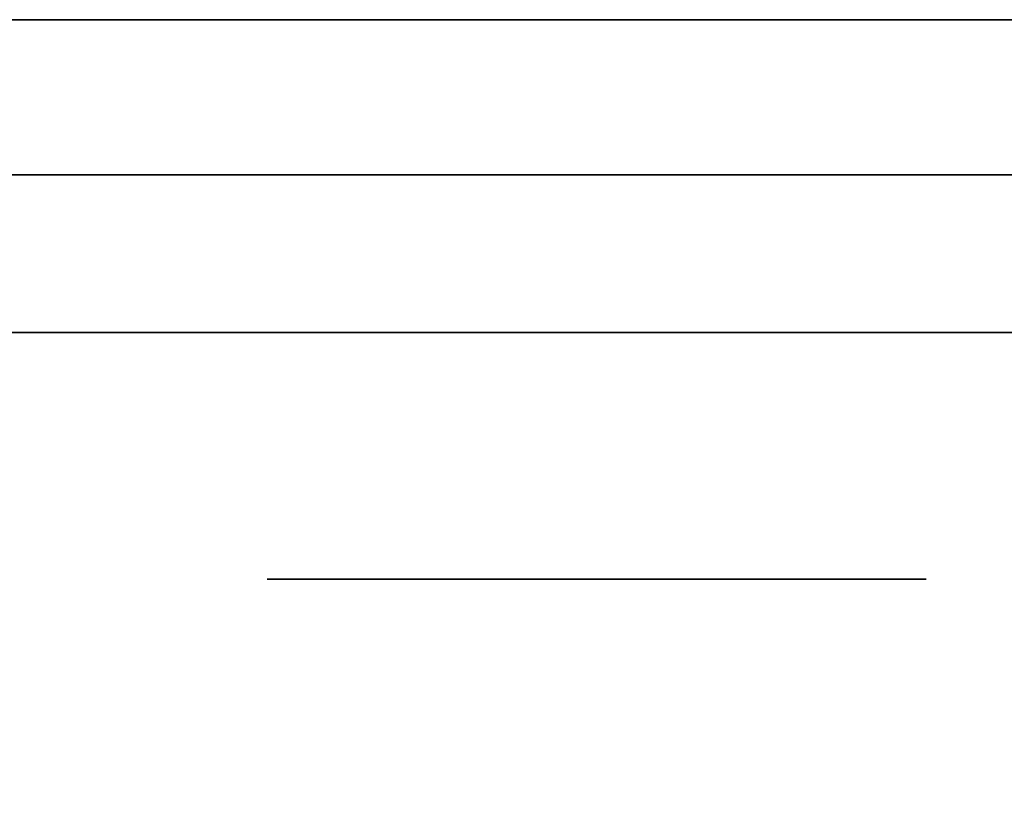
# Model space of a CAD drawing. Extents: x 413.3 to 457.5, y 5047.8 to 5050.
# Tile 565 of 656: x 447.2821 to 447.3221, y 5047.8965 to 5047.9282. Entities that reach past the tile are written whole.
import ezdxf

# ---------------------------------------------------------------- set-up
doc = ezdxf.new("R2010")
doc.units = 0
doc.header["$LTSCALE"] = 150
doc.header["$MEASUREMENT"] = 0
doc.layers.add('3DFACE_BOLT', color=7, linetype='CONTINUOUS')
doc.layers.add('3DFACE_SHAPE', color=7, linetype='CONTINUOUS')

msp = doc.modelspace()

# ---------------------------------------------------------------- linework, layer by layer
at = {"layer": '3DFACE_BOLT', "color": 1}
for points, invisible_edges in [([(447.297931, 5047.915459, -0.137472), (447.297539, 5047.915459, -0.135), (447.297931, 5047.965459, -0.137472)], 14), ([(447.297931, 5047.965459, -0.137472), (447.297539, 5047.915459, -0.135), (447.297539, 5047.965459, -0.135)], 3), ([(447.297539, 5047.915459, -0.135), (447.297931, 5047.915459, -0.132528), (447.297539, 5047.965459, -0.135)], 14), ([(447.297539, 5047.965459, -0.135), (447.297931, 5047.915459, -0.132528), (447.297931, 5047.965459, -0.132528)], 3), ([(447.297931, 5047.915459, -0.067472), (447.297539, 5047.915459, -0.065), (447.297931, 5047.965459, -0.067472)], 14), ([(447.297931, 5047.965459, -0.067472), (447.297539, 5047.915459, -0.065), (447.297539, 5047.965459, -0.065)], 3), ([(447.297539, 5047.915459, -0.065), (447.297931, 5047.915459, -0.062528), (447.297539, 5047.965459, -0.065)], 14), ([(447.297539, 5047.965459, -0.065), (447.297931, 5047.915459, -0.062528), (447.297931, 5047.965459, -0.062528)], 3), ([(447.299067, 5047.915459, -0.139702), (447.297931, 5047.915459, -0.137472), (447.299067, 5047.965459, -0.139702)], 14), ([(447.299067, 5047.965459, -0.139702), (447.297931, 5047.915459, -0.137472), (447.297931, 5047.965459, -0.137472)], 3), ([(447.297931, 5047.915459, -0.132528), (447.299067, 5047.915459, -0.130298), (447.297931, 5047.965459, -0.132528)], 14), ([(447.297931, 5047.965459, -0.132528), (447.299067, 5047.915459, -0.130298), (447.299067, 5047.965459, -0.130298)], 3), ([(447.299067, 5047.915459, -0.069702), (447.297931, 5047.915459, -0.067472), (447.299067, 5047.965459, -0.069702)], 14), ([(447.299067, 5047.965459, -0.069702), (447.297931, 5047.915459, -0.067472), (447.297931, 5047.965459, -0.067472)], 3), ([(447.297931, 5047.915459, -0.062528), (447.299067, 5047.915459, -0.060298), (447.297931, 5047.965459, -0.062528)], 14), ([(447.297931, 5047.965459, -0.062528), (447.299067, 5047.915459, -0.060298), (447.299067, 5047.965459, -0.060298)], 3), ([(447.300837, 5047.915459, -0.141472), (447.299067, 5047.915459, -0.139702), (447.300837, 5047.965459, -0.141472)], 14), ([(447.300837, 5047.965459, -0.141472), (447.299067, 5047.915459, -0.139702), (447.299067, 5047.965459, -0.139702)], 3), ([(447.299067, 5047.915459, -0.130298), (447.300837, 5047.915459, -0.128528), (447.299067, 5047.965459, -0.130298)], 14), ([(447.299067, 5047.965459, -0.130298), (447.300837, 5047.915459, -0.128528), (447.300837, 5047.965459, -0.128528)], 3), ([(447.300837, 5047.915459, -0.071472), (447.299067, 5047.915459, -0.069702), (447.300837, 5047.965459, -0.071472)], 14), ([(447.300837, 5047.965459, -0.071472), (447.299067, 5047.915459, -0.069702), (447.299067, 5047.965459, -0.069702)], 3), ([(447.299067, 5047.915459, -0.060298), (447.300837, 5047.915459, -0.058528), (447.299067, 5047.965459, -0.060298)], 14), ([(447.299067, 5047.965459, -0.060298), (447.300837, 5047.915459, -0.058528), (447.300837, 5047.965459, -0.058528)], 3), ([(447.303067, 5047.915459, -0.142608), (447.300837, 5047.915459, -0.141472), (447.303067, 5047.965459, -0.142608)], 14), ([(447.303067, 5047.965459, -0.142608), (447.300837, 5047.915459, -0.141472), (447.300837, 5047.965459, -0.141472)], 3), ([(447.300837, 5047.915459, -0.128528), (447.303067, 5047.915459, -0.127392), (447.300837, 5047.965459, -0.128528)], 14), ([(447.300837, 5047.965459, -0.128528), (447.303067, 5047.915459, -0.127392), (447.303067, 5047.965459, -0.127392)], 3), ([(447.303067, 5047.915459, -0.072608), (447.300837, 5047.915459, -0.071472), (447.303067, 5047.965459, -0.072608)], 14), ([(447.303067, 5047.965459, -0.072608), (447.300837, 5047.915459, -0.071472), (447.300837, 5047.965459, -0.071472)], 3), ([(447.300837, 5047.915459, -0.058528), (447.303067, 5047.915459, -0.057392), (447.300837, 5047.965459, -0.058528)], 14), ([(447.300837, 5047.965459, -0.058528), (447.303067, 5047.915459, -0.057392), (447.303067, 5047.965459, -0.057392)], 3), ([(447.305539, 5047.915459, -0.143), (447.303067, 5047.915459, -0.142608), (447.305539, 5047.965459, -0.143)], 14), ([(447.305539, 5047.965459, -0.143), (447.303067, 5047.915459, -0.142608), (447.303067, 5047.965459, -0.142608)], 3), ([(447.303067, 5047.915459, -0.127392), (447.305539, 5047.915459, -0.127), (447.303067, 5047.965459, -0.127392)], 14), ([(447.303067, 5047.965459, -0.127392), (447.305539, 5047.915459, -0.127), (447.305539, 5047.965459, -0.127)], 3), ([(447.305539, 5047.915459, -0.073), (447.303067, 5047.915459, -0.072608), (447.305539, 5047.965459, -0.073)], 14), ([(447.305539, 5047.965459, -0.073), (447.303067, 5047.915459, -0.072608), (447.303067, 5047.965459, -0.072608)], 3), ([(447.303067, 5047.915459, -0.057392), (447.305539, 5047.915459, -0.057), (447.303067, 5047.965459, -0.057392)], 14), ([(447.303067, 5047.965459, -0.057392), (447.305539, 5047.915459, -0.057), (447.305539, 5047.965459, -0.057)], 3), ([(447.308012, 5047.915459, -0.142608), (447.305539, 5047.915459, -0.143), (447.308012, 5047.965459, -0.142608)], 14), ([(447.308012, 5047.965459, -0.142608), (447.305539, 5047.915459, -0.143), (447.305539, 5047.965459, -0.143)], 3), ([(447.305539, 5047.915459, -0.127), (447.308012, 5047.915459, -0.127392), (447.305539, 5047.965459, -0.127)], 14), ([(447.305539, 5047.965459, -0.127), (447.308012, 5047.915459, -0.127392), (447.308012, 5047.965459, -0.127392)], 3), ([(447.308012, 5047.915459, -0.072608), (447.305539, 5047.915459, -0.073), (447.308012, 5047.965459, -0.072608)], 14), ([(447.308012, 5047.965459, -0.072608), (447.305539, 5047.915459, -0.073), (447.305539, 5047.965459, -0.073)], 3), ([(447.305539, 5047.915459, -0.057), (447.308012, 5047.915459, -0.057392), (447.305539, 5047.965459, -0.057)], 14), ([(447.305539, 5047.965459, -0.057), (447.308012, 5047.915459, -0.057392), (447.308012, 5047.965459, -0.057392)], 3), ([(447.310242, 5047.915459, -0.141472), (447.308012, 5047.915459, -0.142608), (447.310242, 5047.965459, -0.141472)], 14), ([(447.310242, 5047.965459, -0.141472), (447.308012, 5047.915459, -0.142608), (447.308012, 5047.965459, -0.142608)], 3), ([(447.308012, 5047.915459, -0.127392), (447.310242, 5047.915459, -0.128528), (447.308012, 5047.965459, -0.127392)], 14), ([(447.308012, 5047.965459, -0.127392), (447.310242, 5047.915459, -0.128528), (447.310242, 5047.965459, -0.128528)], 3), ([(447.310242, 5047.915459, -0.071472), (447.308012, 5047.915459, -0.072608), (447.310242, 5047.965459, -0.071472)], 14), ([(447.310242, 5047.965459, -0.071472), (447.308012, 5047.915459, -0.072608), (447.308012, 5047.965459, -0.072608)], 3), ([(447.308012, 5047.915459, -0.057392), (447.310242, 5047.915459, -0.058528), (447.308012, 5047.965459, -0.057392)], 14), ([(447.308012, 5047.965459, -0.057392), (447.310242, 5047.915459, -0.058528), (447.310242, 5047.965459, -0.058528)], 3), ([(447.312012, 5047.915459, -0.139702), (447.310242, 5047.915459, -0.141472), (447.312012, 5047.965459, -0.139702)], 14), ([(447.312012, 5047.965459, -0.139702), (447.310242, 5047.915459, -0.141472), (447.310242, 5047.965459, -0.141472)], 3), ([(447.310242, 5047.915459, -0.128528), (447.312012, 5047.915459, -0.130298), (447.310242, 5047.965459, -0.128528)], 14), ([(447.310242, 5047.965459, -0.128528), (447.312012, 5047.915459, -0.130298), (447.312012, 5047.965459, -0.130298)], 3), ([(447.312012, 5047.915459, -0.069702), (447.310242, 5047.915459, -0.071472), (447.312012, 5047.965459, -0.069702)], 14), ([(447.312012, 5047.965459, -0.069702), (447.310242, 5047.915459, -0.071472), (447.310242, 5047.965459, -0.071472)], 3), ([(447.310242, 5047.915459, -0.058528), (447.312012, 5047.915459, -0.060298), (447.310242, 5047.965459, -0.058528)], 14), ([(447.310242, 5047.965459, -0.058528), (447.312012, 5047.915459, -0.060298), (447.312012, 5047.965459, -0.060298)], 3), ([(447.313148, 5047.915459, -0.137472), (447.312012, 5047.915459, -0.139702), (447.313148, 5047.965459, -0.137472)], 14), ([(447.313148, 5047.965459, -0.137472), (447.312012, 5047.915459, -0.139702), (447.312012, 5047.965459, -0.139702)], 3), ([(447.312012, 5047.915459, -0.130298), (447.313148, 5047.915459, -0.132528), (447.312012, 5047.965459, -0.130298)], 14), ([(447.312012, 5047.965459, -0.130298), (447.313148, 5047.915459, -0.132528), (447.313148, 5047.965459, -0.132528)], 3), ([(447.313148, 5047.915459, -0.067472), (447.312012, 5047.915459, -0.069702), (447.313148, 5047.965459, -0.067472)], 14), ([(447.313148, 5047.965459, -0.067472), (447.312012, 5047.915459, -0.069702), (447.312012, 5047.965459, -0.069702)], 3), ([(447.312012, 5047.915459, -0.060298), (447.313148, 5047.915459, -0.062528), (447.312012, 5047.965459, -0.060298)], 14), ([(447.312012, 5047.965459, -0.060298), (447.313148, 5047.915459, -0.062528), (447.313148, 5047.965459, -0.062528)], 3), ([(447.313539, 5047.915459, -0.135), (447.313148, 5047.915459, -0.137472), (447.313539, 5047.965459, -0.135)], 14), ([(447.313539, 5047.965459, -0.135), (447.313148, 5047.915459, -0.137472), (447.313148, 5047.965459, -0.137472)], 3), ([(447.313148, 5047.915459, -0.132528), (447.313539, 5047.915459, -0.135), (447.313148, 5047.965459, -0.132528)], 14), ([(447.313148, 5047.965459, -0.132528), (447.313539, 5047.915459, -0.135), (447.313539, 5047.965459, -0.135)], 3), ([(447.313539, 5047.915459, -0.065), (447.313148, 5047.915459, -0.067472), (447.313539, 5047.965459, -0.065)], 14), ([(447.313539, 5047.965459, -0.065), (447.313148, 5047.915459, -0.067472), (447.313148, 5047.965459, -0.067472)], 3), ([(447.313148, 5047.915459, -0.062528), (447.313539, 5047.915459, -0.065), (447.313148, 5047.965459, -0.062528)], 14), ([(447.313148, 5047.965459, -0.062528), (447.313539, 5047.915459, -0.065), (447.313539, 5047.965459, -0.065)], 3), ([(447.298852, 5047.905459, -0.146583), (447.292164, 5047.905459, -0.135), (447.298852, 5047.915459, -0.146583)], 14), ([(447.298852, 5047.915459, -0.146583), (447.292164, 5047.905459, -0.135), (447.292164, 5047.915459, -0.135)], 3), ([(447.292164, 5047.905459, -0.135), (447.298852, 5047.905459, -0.123417), (447.292164, 5047.915459, -0.135)], 14), ([(447.292164, 5047.915459, -0.135), (447.298852, 5047.905459, -0.123417), (447.298852, 5047.915459, -0.123417)], 3), ([(447.298852, 5047.915459, -0.146583), (447.292164, 5047.915459, -0.135), (447.298852, 5047.915459, -0.123417)], 12), ([(447.298852, 5047.905459, -0.076583), (447.292164, 5047.905459, -0.065), (447.298852, 5047.915459, -0.076583)], 14), ([(447.298852, 5047.915459, -0.076583), (447.292164, 5047.905459, -0.065), (447.292164, 5047.915459, -0.065)], 3), ([(447.292164, 5047.905459, -0.065), (447.298852, 5047.905459, -0.053417), (447.292164, 5047.915459, -0.065)], 14), ([(447.292164, 5047.915459, -0.065), (447.298852, 5047.905459, -0.053417), (447.298852, 5047.915459, -0.053417)], 3), ([(447.298852, 5047.915459, -0.076583), (447.292164, 5047.915459, -0.065), (447.298852, 5047.915459, -0.053417)], 12), ([(447.297931, 5047.915459, -0.132528), (447.297539, 5047.915459, -0.135), (447.297931, 5047.915459, -0.137472)], 12), ([(447.297931, 5047.915459, -0.062528), (447.297539, 5047.915459, -0.065), (447.297931, 5047.915459, -0.067472)], 12), ([(447.299067, 5047.915459, -0.130298), (447.297931, 5047.915459, -0.132528), (447.299067, 5047.915459, -0.139702)], 14), ([(447.299067, 5047.915459, -0.139702), (447.297931, 5047.915459, -0.132528), (447.297931, 5047.915459, -0.137472)], 3), ([(447.299067, 5047.915459, -0.060298), (447.297931, 5047.915459, -0.062528), (447.299067, 5047.915459, -0.069702)], 14), ([(447.299067, 5047.915459, -0.069702), (447.297931, 5047.915459, -0.062528), (447.297931, 5047.915459, -0.067472)], 3), ([(447.312227, 5047.905459, -0.146583), (447.298852, 5047.905459, -0.146583), (447.312227, 5047.915459, -0.146583)], 14), ([(447.312227, 5047.915459, -0.146583), (447.298852, 5047.905459, -0.146583), (447.298852, 5047.915459, -0.146583)], 3), ([(447.298852, 5047.905459, -0.123417), (447.312227, 5047.905459, -0.123417), (447.298852, 5047.915459, -0.123417)], 14), ([(447.298852, 5047.915459, -0.123417), (447.312227, 5047.905459, -0.123417), (447.312227, 5047.915459, -0.123417)], 3), ([(447.312227, 5047.915459, -0.146583), (447.298852, 5047.915459, -0.146583), (447.312227, 5047.915459, -0.123417)], 14), ([(447.312227, 5047.915459, -0.123417), (447.298852, 5047.915459, -0.146583), (447.298852, 5047.915459, -0.123417)], 3), ([(447.312227, 5047.905459, -0.076583), (447.298852, 5047.905459, -0.076583), (447.312227, 5047.915459, -0.076583)], 14), ([(447.312227, 5047.915459, -0.076583), (447.298852, 5047.905459, -0.076583), (447.298852, 5047.915459, -0.076583)], 3), ([(447.298852, 5047.905459, -0.053417), (447.312227, 5047.905459, -0.053417), (447.298852, 5047.915459, -0.053417)], 14), ([(447.298852, 5047.915459, -0.053417), (447.312227, 5047.905459, -0.053417), (447.312227, 5047.915459, -0.053417)], 3), ([(447.312227, 5047.915459, -0.076583), (447.298852, 5047.915459, -0.076583), (447.312227, 5047.915459, -0.053417)], 14), ([(447.312227, 5047.915459, -0.053417), (447.298852, 5047.915459, -0.076583), (447.298852, 5047.915459, -0.053417)], 3), ([(447.300837, 5047.915459, -0.128528), (447.299067, 5047.915459, -0.130298), (447.300837, 5047.915459, -0.141472)], 14), ([(447.300837, 5047.915459, -0.141472), (447.299067, 5047.915459, -0.130298), (447.299067, 5047.915459, -0.139702)], 3), ([(447.300837, 5047.915459, -0.058528), (447.299067, 5047.915459, -0.060298), (447.300837, 5047.915459, -0.071472)], 14), ([(447.300837, 5047.915459, -0.071472), (447.299067, 5047.915459, -0.060298), (447.299067, 5047.915459, -0.069702)], 3), ([(447.303067, 5047.915459, -0.127392), (447.300837, 5047.915459, -0.128528), (447.303067, 5047.915459, -0.142608)], 14), ([(447.303067, 5047.915459, -0.142608), (447.300837, 5047.915459, -0.128528), (447.300837, 5047.915459, -0.141472)], 3), ([(447.303067, 5047.915459, -0.057392), (447.300837, 5047.915459, -0.058528), (447.303067, 5047.915459, -0.072608)], 14), ([(447.303067, 5047.915459, -0.072608), (447.300837, 5047.915459, -0.058528), (447.300837, 5047.915459, -0.071472)], 3), ([(447.305539, 5047.915459, -0.127), (447.303067, 5047.915459, -0.127392), (447.305539, 5047.915459, -0.143)], 14), ([(447.305539, 5047.915459, -0.143), (447.303067, 5047.915459, -0.127392), (447.303067, 5047.915459, -0.142608)], 3), ([(447.305539, 5047.915459, -0.057), (447.303067, 5047.915459, -0.057392), (447.305539, 5047.915459, -0.073)], 14), ([(447.305539, 5047.915459, -0.073), (447.303067, 5047.915459, -0.057392), (447.303067, 5047.915459, -0.072608)], 3), ([(447.308012, 5047.915459, -0.127392), (447.305539, 5047.915459, -0.127), (447.308012, 5047.915459, -0.142608)], 14), ([(447.308012, 5047.915459, -0.142608), (447.305539, 5047.915459, -0.127), (447.305539, 5047.915459, -0.143)], 3), ([(447.308012, 5047.915459, -0.057392), (447.305539, 5047.915459, -0.057), (447.308012, 5047.915459, -0.072608)], 14), ([(447.308012, 5047.915459, -0.072608), (447.305539, 5047.915459, -0.057), (447.305539, 5047.915459, -0.073)], 3), ([(447.310242, 5047.915459, -0.128528), (447.308012, 5047.915459, -0.127392), (447.310242, 5047.915459, -0.141472)], 14), ([(447.310242, 5047.915459, -0.141472), (447.308012, 5047.915459, -0.127392), (447.308012, 5047.915459, -0.142608)], 3), ([(447.310242, 5047.915459, -0.058528), (447.308012, 5047.915459, -0.057392), (447.310242, 5047.915459, -0.071472)], 14), ([(447.310242, 5047.915459, -0.071472), (447.308012, 5047.915459, -0.057392), (447.308012, 5047.915459, -0.072608)], 3), ([(447.312012, 5047.915459, -0.130298), (447.310242, 5047.915459, -0.128528), (447.312012, 5047.915459, -0.139702)], 14), ([(447.312012, 5047.915459, -0.139702), (447.310242, 5047.915459, -0.128528), (447.310242, 5047.915459, -0.141472)], 3), ([(447.312012, 5047.915459, -0.060298), (447.310242, 5047.915459, -0.058528), (447.312012, 5047.915459, -0.069702)], 14), ([(447.312012, 5047.915459, -0.069702), (447.310242, 5047.915459, -0.058528), (447.310242, 5047.915459, -0.071472)], 3), ([(447.313148, 5047.915459, -0.132528), (447.312012, 5047.915459, -0.130298), (447.313148, 5047.915459, -0.137472)], 14), ([(447.313148, 5047.915459, -0.137472), (447.312012, 5047.915459, -0.130298), (447.312012, 5047.915459, -0.139702)], 3), ([(447.313148, 5047.915459, -0.062528), (447.312012, 5047.915459, -0.060298), (447.313148, 5047.915459, -0.067472)], 14), ([(447.313148, 5047.915459, -0.067472), (447.312012, 5047.915459, -0.060298), (447.312012, 5047.915459, -0.069702)], 3), ([(447.318914, 5047.905459, -0.135), (447.312227, 5047.905459, -0.146583), (447.318914, 5047.915459, -0.135)], 14), ([(447.318914, 5047.915459, -0.135), (447.312227, 5047.905459, -0.146583), (447.312227, 5047.915459, -0.146583)], 3), ([(447.312227, 5047.905459, -0.123417), (447.318914, 5047.905459, -0.135), (447.312227, 5047.915459, -0.123417)], 14), ([(447.312227, 5047.915459, -0.123417), (447.318914, 5047.905459, -0.135), (447.318914, 5047.915459, -0.135)], 3), ([(447.318914, 5047.915459, -0.135), (447.312227, 5047.915459, -0.146583), (447.312227, 5047.915459, -0.123417)], 2), ([(447.318914, 5047.905459, -0.065), (447.312227, 5047.905459, -0.076583), (447.318914, 5047.915459, -0.065)], 14), ([(447.318914, 5047.915459, -0.065), (447.312227, 5047.905459, -0.076583), (447.312227, 5047.915459, -0.076583)], 3), ([(447.312227, 5047.905459, -0.053417), (447.318914, 5047.905459, -0.065), (447.312227, 5047.915459, -0.053417)], 14), ([(447.312227, 5047.915459, -0.053417), (447.318914, 5047.905459, -0.065), (447.318914, 5047.915459, -0.065)], 3), ([(447.318914, 5047.915459, -0.065), (447.312227, 5047.915459, -0.076583), (447.312227, 5047.915459, -0.053417)], 2), ([(447.313539, 5047.915459, -0.135), (447.313148, 5047.915459, -0.132528), (447.313148, 5047.915459, -0.137472)], 2), ([(447.313539, 5047.915459, -0.065), (447.313148, 5047.915459, -0.062528), (447.313148, 5047.915459, -0.067472)], 2), ([(447.298852, 5047.905459, -0.123417), (447.292164, 5047.905459, -0.135), (447.298852, 5047.905459, -0.146583)], 12), ([(447.298852, 5047.905459, -0.053417), (447.292164, 5047.905459, -0.065), (447.298852, 5047.905459, -0.076583)], 12), ([(447.312227, 5047.905459, -0.123417), (447.298852, 5047.905459, -0.123417), (447.312227, 5047.905459, -0.146583)], 14), ([(447.312227, 5047.905459, -0.146583), (447.298852, 5047.905459, -0.123417), (447.298852, 5047.905459, -0.146583)], 3), ([(447.312227, 5047.905459, -0.053417), (447.298852, 5047.905459, -0.053417), (447.312227, 5047.905459, -0.076583)], 14), ([(447.312227, 5047.905459, -0.076583), (447.298852, 5047.905459, -0.053417), (447.298852, 5047.905459, -0.076583)], 3), ([(447.318914, 5047.905459, -0.135), (447.312227, 5047.905459, -0.123417), (447.312227, 5047.905459, -0.146583)], 2), ([(447.318914, 5047.905459, -0.065), (447.312227, 5047.905459, -0.053417), (447.312227, 5047.905459, -0.076583)], 2)]:
    msp.add_3dface(points, dxfattribs=dict(at, invisible_edges=invisible_edges))
at = {"layer": '3DFACE_SHAPE', "color": 13}
for points, invisible_edges in [([(447.365539, 5050.025014, -0.1905), (447.26869, 5050.025153, -0.1905), (447.26554, 5047.825153, -0.1905)], 12), ([(447.26869, 5050.025153, -0.0095), (447.362442, 5047.861866, -0.0095), (447.26554, 5047.825153, -0.0095)], 3), ([(447.468689, 5050.024866), (447.26869, 5050.025153), (447.26554, 5047.825153)], 12), ([(447.26554, 5047.825153, -0.2), (447.26869, 5050.025153, -0.2), (447.465539, 5047.824866, -0.2)], 2), ([(447.362623, 5047.988166, -0.0095), (447.362442, 5047.861866, -0.0095), (447.26869, 5050.025153, -0.0095)], 14), ([(447.26869, 5050.025153, -0.2), (447.468689, 5050.024866, -0.2), (447.465539, 5047.824866, -0.2)], 12), ([(447.362389, 5047.825014, -0.1905), (447.365539, 5050.025014, -0.1905), (447.26554, 5047.825153, -0.1905)], 2), ([(447.465539, 5047.824866), (447.468689, 5050.024866), (447.26554, 5047.825153)], 2), ([(443.43785, 5047.928159, -0.05899), (443.431839, 5047.928159, -0.0565), (447.297039, 5047.928159, -0.065)], 14), ([(447.297039, 5047.928159, -0.065), (443.431839, 5047.928159, -0.0565), (447.299529, 5047.928159, -0.05899)], 15), ([(443.431839, 5047.928159, -0.0565), (447.268689, 5047.928159, -0.0095), (447.299529, 5047.928159, -0.05899)], 15), ([(443.43785, 5047.928159, -0.14101), (447.305539, 5047.928159, -0.1435), (443.431839, 5047.928159, -0.1435)], 3), ([(447.305539, 5047.928159, -0.1435), (443.468689, 5047.928159, -0.1905), (443.431839, 5047.928159, -0.1435)], 15), ([(443.43785, 5047.928159, -0.12899), (443.431839, 5047.928159, -0.1265), (447.299529, 5047.928159, -0.12899)], 14), ([(447.299529, 5047.928159, -0.12899), (443.431839, 5047.928159, -0.1265), (443.431839, 5047.928159, -0.0735)], 15), ([(447.299529, 5047.928159, -0.12899), (443.431839, 5047.928159, -0.0735), (447.305539, 5047.928159, -0.1265)], 3), ([(443.431839, 5047.928159, -0.0735), (443.43785, 5047.928159, -0.07101), (447.305539, 5047.928159, -0.1265)], 14), ([(443.440339, 5047.928159, -0.065), (443.43785, 5047.928159, -0.05899), (447.297039, 5047.928159, -0.065)], 14), ([(447.299529, 5047.928159, -0.14101), (447.305539, 5047.928159, -0.1435), (443.43785, 5047.928159, -0.14101)], 14), ([(443.43785, 5047.928159, -0.14101), (443.440339, 5047.928159, -0.135), (447.299529, 5047.928159, -0.14101)], 14), ([(443.440339, 5047.928159, -0.135), (443.43785, 5047.928159, -0.12899), (447.297039, 5047.928159, -0.135)], 14), ([(447.297039, 5047.928159, -0.135), (443.43785, 5047.928159, -0.12899), (447.299529, 5047.928159, -0.12899)], 3), ([(447.305539, 5047.928159, -0.1265), (443.43785, 5047.928159, -0.07101), (447.305539, 5047.928159, -0.0735)], 15), ([(443.43785, 5047.928159, -0.07101), (447.299529, 5047.928159, -0.07101), (447.305539, 5047.928159, -0.0735)], 13), ([(443.43785, 5047.928159, -0.07101), (443.440339, 5047.928159, -0.065), (447.299529, 5047.928159, -0.07101)], 14), ([(447.299529, 5047.928159, -0.14101), (443.440339, 5047.928159, -0.135), (447.297039, 5047.928159, -0.135)], 3), ([(443.440339, 5047.928159, -0.065), (447.297039, 5047.928159, -0.065), (447.299529, 5047.928159, -0.07101)], 13), ([(443.468689, 5047.928159, -0.1905), (447.305539, 5047.928159, -0.1435), (447.268689, 5047.928159, -0.1905)], 3), ([(447.299529, 5047.928159, -0.05899), (447.268689, 5047.928159, -0.0095), (447.305539, 5047.928159, -0.0565)], 3), ([(447.305539, 5047.928159, -0.0565), (447.268689, 5047.928159, -0.0095), (447.31155, 5047.928159, -0.05899)], 3), ([(447.268689, 5047.928159, -0.0095), (447.365539, 5047.928159, -0.0095), (447.31155, 5047.928159, -0.05899)], 14), ([(447.305539, 5047.928159, -0.1435), (447.31155, 5047.928159, -0.14101), (447.268689, 5047.928159, -0.1905)], 14), ([(447.268689, 5047.928159, -0.1905), (447.31155, 5047.928159, -0.14101), (447.365539, 5047.928159, -0.1905)], 3), ([(447.365539, 5047.928159, -0.1905), (447.365539, 5047.921859, -0.1905), (447.268689, 5047.928159, -0.1905)], 2), ([(447.365539, 5047.921859, -0.1905), (447.268689, 5047.921859, -0.1905), (447.268689, 5047.928159, -0.1905)], 12), ([(447.268689, 5047.921859, -0.0095), (447.305539, 5047.921859, -0.0095), (447.268689, 5047.928159, -0.0095)], 2), ([(447.305539, 5047.921859, -0.0095), (447.365539, 5047.921859, -0.0095), (447.268689, 5047.928159, -0.0095)], 14), ([(447.268689, 5047.928159, -0.0095), (447.365539, 5047.921859, -0.0095), (447.365539, 5047.928159, -0.0095)], 1), ([(447.297039, 5047.928159, -0.065), (447.297039, 5047.921859, -0.065), (447.299529, 5047.928159, -0.07101)], 3), ([(447.297039, 5047.921859, -0.065), (447.299529, 5047.921859, -0.07101), (447.299529, 5047.928159, -0.07101)], 14), ([(447.299529, 5047.928159, -0.05899), (447.299529, 5047.921859, -0.05899), (447.297039, 5047.928159, -0.065)], 3), ([(447.299529, 5047.921859, -0.05899), (447.297039, 5047.921859, -0.065), (447.297039, 5047.928159, -0.065)], 14), ([(447.299529, 5047.928159, -0.12899), (447.299529, 5047.921859, -0.12899), (447.297039, 5047.928159, -0.135)], 3), ([(447.299529, 5047.921859, -0.12899), (447.297039, 5047.921859, -0.135), (447.297039, 5047.928159, -0.135)], 14), ([(447.297039, 5047.928159, -0.135), (447.297039, 5047.921859, -0.135), (447.299529, 5047.928159, -0.14101)], 3), ([(447.297039, 5047.921859, -0.135), (447.299529, 5047.921859, -0.14101), (447.299529, 5047.928159, -0.14101)], 14), ([(447.299529, 5047.928159, -0.07101), (447.299529, 5047.921859, -0.07101), (447.305539, 5047.928159, -0.0735)], 3), ([(447.299529, 5047.921859, -0.07101), (447.305539, 5047.921859, -0.0735), (447.305539, 5047.928159, -0.0735)], 14), ([(447.305539, 5047.928159, -0.0565), (447.305539, 5047.921859, -0.0565), (447.299529, 5047.928159, -0.05899)], 3), ([(447.305539, 5047.921859, -0.0565), (447.299529, 5047.921859, -0.05899), (447.299529, 5047.928159, -0.05899)], 14), ([(447.305539, 5047.928159, -0.1265), (447.305539, 5047.921859, -0.1265), (447.299529, 5047.928159, -0.12899)], 3), ([(447.305539, 5047.921859, -0.1265), (447.299529, 5047.921859, -0.12899), (447.299529, 5047.928159, -0.12899)], 14), ([(447.299529, 5047.928159, -0.14101), (447.299529, 5047.921859, -0.14101), (447.305539, 5047.928159, -0.1435)], 3), ([(447.299529, 5047.921859, -0.14101), (447.305539, 5047.921859, -0.1435), (447.305539, 5047.928159, -0.1435)], 14), ([(447.305539, 5047.928159, -0.0735), (447.305539, 5047.921859, -0.0735), (447.31155, 5047.928159, -0.07101)], 3), ([(447.305539, 5047.921859, -0.0735), (447.31155, 5047.921859, -0.07101), (447.31155, 5047.928159, -0.07101)], 14), ([(447.31155, 5047.928159, -0.05899), (447.31155, 5047.921859, -0.05899), (447.305539, 5047.928159, -0.0565)], 3), ([(447.31155, 5047.921859, -0.05899), (447.305539, 5047.921859, -0.0565), (447.305539, 5047.928159, -0.0565)], 14), ([(447.31155, 5047.928159, -0.12899), (447.31155, 5047.921859, -0.12899), (447.305539, 5047.928159, -0.1265)], 3), ([(447.31155, 5047.921859, -0.12899), (447.305539, 5047.921859, -0.1265), (447.305539, 5047.928159, -0.1265)], 14), ([(447.305539, 5047.928159, -0.1435), (447.305539, 5047.921859, -0.1435), (447.31155, 5047.928159, -0.14101)], 3), ([(447.305539, 5047.921859, -0.1435), (447.31155, 5047.921859, -0.14101), (447.31155, 5047.928159, -0.14101)], 14), ([(447.31155, 5047.928159, -0.12899), (447.305539, 5047.928159, -0.1265), (447.31155, 5047.928159, -0.07101)], 14), ([(447.305539, 5047.928159, -0.1265), (447.305539, 5047.928159, -0.0735), (447.31155, 5047.928159, -0.07101)], 13), ([(447.31155, 5047.928159, -0.07101), (447.31155, 5047.921859, -0.07101), (447.314039, 5047.928159, -0.065)], 3), ([(447.31155, 5047.921859, -0.07101), (447.314039, 5047.921859, -0.065), (447.314039, 5047.928159, -0.065)], 14), ([(447.314039, 5047.928159, -0.065), (447.314039, 5047.921859, -0.065), (447.31155, 5047.928159, -0.05899)], 3), ([(447.314039, 5047.921859, -0.065), (447.31155, 5047.921859, -0.05899), (447.31155, 5047.928159, -0.05899)], 14), ([(447.31155, 5047.928159, -0.14101), (447.31155, 5047.921859, -0.14101), (447.314039, 5047.928159, -0.135)], 3), ([(447.31155, 5047.921859, -0.14101), (447.314039, 5047.921859, -0.135), (447.314039, 5047.928159, -0.135)], 14), ([(447.314039, 5047.928159, -0.135), (447.314039, 5047.921859, -0.135), (447.31155, 5047.928159, -0.12899)], 3), ([(447.314039, 5047.921859, -0.135), (447.31155, 5047.921859, -0.12899), (447.31155, 5047.928159, -0.12899)], 14), ([(447.365539, 5047.928159, -0.065), (447.314039, 5047.928159, -0.065), (447.31155, 5047.928159, -0.05899)], 13), ([(447.31155, 5047.928159, -0.05899), (447.365539, 5047.928159, -0.0095), (447.365539, 5047.928159, -0.065)], 13), ([(447.31155, 5047.928159, -0.14101), (447.365539, 5047.928159, -0.135), (447.365539, 5047.928159, -0.1905)], 13), ([(447.31155, 5047.928159, -0.14101), (447.314039, 5047.928159, -0.135), (447.365539, 5047.928159, -0.135)], 14), ([(447.31155, 5047.928159, -0.07101), (447.314039, 5047.928159, -0.065), (447.31155, 5047.928159, -0.12899)], 14), ([(447.314039, 5047.928159, -0.065), (447.365539, 5047.928159, -0.065), (447.31155, 5047.928159, -0.12899)], 15), ([(447.31155, 5047.928159, -0.12899), (447.365539, 5047.928159, -0.065), (447.314039, 5047.928159, -0.135)], 3), ([(447.365539, 5047.928159, -0.065), (447.365539, 5047.928159, -0.135), (447.314039, 5047.928159, -0.135)], 14), ([(443.43785, 5047.921859, -0.14101), (443.431839, 5047.921859, -0.1435), (447.299529, 5047.921859, -0.14101)], 14), ([(443.431839, 5047.921859, -0.1435), (443.468689, 5047.921859, -0.1905), (447.299529, 5047.921859, -0.14101)], 15), ([(443.43785, 5047.921859, -0.12899), (447.305539, 5047.921859, -0.0735), (443.431839, 5047.921859, -0.1265)], 3), ([(447.305539, 5047.921859, -0.0735), (447.299529, 5047.921859, -0.07101), (443.431839, 5047.921859, -0.1265)], 14), ([(443.431839, 5047.921859, -0.1265), (447.299529, 5047.921859, -0.07101), (443.431839, 5047.921859, -0.0735)], 15), ([(447.299529, 5047.921859, -0.07101), (443.43785, 5047.921859, -0.07101), (443.431839, 5047.921859, -0.0735)], 15), ([(447.305539, 5047.921859, -0.0565), (443.468689, 5047.921859, -0.0095), (443.43785, 5047.921859, -0.05899)], 15), ([(443.440339, 5047.921859, -0.065), (447.299529, 5047.921859, -0.05899), (443.43785, 5047.921859, -0.05899)], 3), ([(447.299529, 5047.921859, -0.05899), (447.305539, 5047.921859, -0.0565), (443.43785, 5047.921859, -0.05899)], 14), ([(447.299529, 5047.921859, -0.07101), (447.297039, 5047.921859, -0.065), (443.43785, 5047.921859, -0.07101)], 14), ([(447.297039, 5047.921859, -0.065), (443.440339, 5047.921859, -0.065), (443.43785, 5047.921859, -0.07101)], 13), ([(447.299529, 5047.921859, -0.14101), (447.297039, 5047.921859, -0.135), (443.43785, 5047.921859, -0.14101)], 14), ([(447.297039, 5047.921859, -0.135), (443.440339, 5047.921859, -0.135), (443.43785, 5047.921859, -0.14101)], 13), ([(447.299529, 5047.921859, -0.12899), (447.305539, 5047.921859, -0.1265), (443.43785, 5047.921859, -0.12899)], 14), ([(447.305539, 5047.921859, -0.1265), (447.305539, 5047.921859, -0.0735), (443.43785, 5047.921859, -0.12899)], 15), ([(443.43785, 5047.921859, -0.12899), (443.440339, 5047.921859, -0.135), (447.299529, 5047.921859, -0.12899)], 14), ([(447.297039, 5047.921859, -0.065), (447.299529, 5047.921859, -0.05899), (443.440339, 5047.921859, -0.065)], 14), ([(443.440339, 5047.921859, -0.135), (447.297039, 5047.921859, -0.135), (447.299529, 5047.921859, -0.12899)], 13), ([(447.268689, 5047.921859, -0.0095), (443.468689, 5047.921859, -0.0095), (447.305539, 5047.921859, -0.0565)], 14), ([(447.299529, 5047.921859, -0.14101), (443.468689, 5047.921859, -0.1905), (447.305539, 5047.921859, -0.1435)], 3), ([(443.468689, 5047.921859, -0.1905), (447.268689, 5047.921859, -0.1905), (447.305539, 5047.921859, -0.1435)], 14), ([(447.365539, 5047.921859, -0.03), (447.299529, 5047.921859, -0.05899), (447.263539, 5047.921859, -0.03)], 3), ([(447.299529, 5047.921859, -0.05899), (447.297039, 5047.921859, -0.065), (447.263539, 5047.921859, -0.03)], 14), ([(447.297039, 5047.921859, -0.135), (447.263539, 5047.921859, -0.03), (447.297039, 5047.921859, -0.065)], 15), ([(447.263539, 5047.921859, -0.03), (447.297039, 5047.921859, -0.135), (447.263539, 5047.921859, -0.17)], 3), ([(447.297039, 5047.921859, -0.135), (447.299529, 5047.921859, -0.14101), (447.263539, 5047.921859, -0.17)], 14), ([(447.299529, 5047.921859, -0.14101), (447.305539, 5047.921859, -0.1435), (447.263539, 5047.921859, -0.17)], 14), ([(447.305539, 5047.921859, -0.1435), (447.31155, 5047.921859, -0.14101), (447.263539, 5047.921859, -0.17)], 14), ([(447.263539, 5047.921859, -0.17), (447.31155, 5047.921859, -0.14101), (447.365539, 5047.921859, -0.17)], 3), ([(447.263539, 5047.915459, -0.03), (447.305539, 5047.915459, -0.03), (447.263539, 5047.921859, -0.03)], 2), ([(447.305539, 5047.915459, -0.03), (447.359139, 5047.915459, -0.03), (447.263539, 5047.921859, -0.03)], 14), ([(447.263539, 5047.921859, -0.03), (447.359139, 5047.915459, -0.03), (447.365539, 5047.921859, -0.03)], 3), ([(447.359139, 5047.915459, -0.17), (447.263539, 5047.921859, -0.17), (447.365539, 5047.921859, -0.17)], 13), ([(447.359139, 5047.915459, -0.17), (447.263539, 5047.915459, -0.17), (447.263539, 5047.921859, -0.17)], 12), ([(447.305539, 5047.921859, -0.0095), (447.268689, 5047.921859, -0.0095), (447.305539, 5047.921859, -0.0565)], 14), ([(447.365539, 5047.921859, -0.1905), (447.31155, 5047.921859, -0.14101), (447.268689, 5047.921859, -0.1905)], 3), ([(447.31155, 5047.921859, -0.14101), (447.305539, 5047.921859, -0.1435), (447.268689, 5047.921859, -0.1905)], 14), ([(447.299529, 5047.921859, -0.12899), (447.297039, 5047.921859, -0.135), (447.299529, 5047.921859, -0.07101)], 14), ([(447.299529, 5047.921859, -0.07101), (447.297039, 5047.921859, -0.135), (447.297039, 5047.921859, -0.065)], 3), ([(447.299529, 5047.915459, -0.14101), (447.299529, 5047.921859, -0.14101), (447.297039, 5047.915459, -0.135)], 3), ([(447.299529, 5047.921859, -0.14101), (447.297039, 5047.921859, -0.135), (447.297039, 5047.915459, -0.135)], 14), ([(447.297039, 5047.915459, -0.135), (447.297039, 5047.921859, -0.135), (447.299529, 5047.915459, -0.12899)], 3), ([(447.297039, 5047.921859, -0.135), (447.299529, 5047.921859, -0.12899), (447.299529, 5047.915459, -0.12899)], 14), ([(447.299529, 5047.915459, -0.07101), (447.299529, 5047.921859, -0.07101), (447.297039, 5047.915459, -0.065)], 3), ([(447.299529, 5047.921859, -0.07101), (447.297039, 5047.921859, -0.065), (447.297039, 5047.915459, -0.065)], 14), ([(447.297039, 5047.915459, -0.065), (447.297039, 5047.921859, -0.065), (447.299529, 5047.915459, -0.05899)], 3), ([(447.297039, 5047.921859, -0.065), (447.299529, 5047.921859, -0.05899), (447.299529, 5047.915459, -0.05899)], 14), ([(447.305539, 5047.921859, -0.0565), (447.299529, 5047.921859, -0.05899), (447.365539, 5047.921859, -0.03)], 14), ([(447.299529, 5047.921859, -0.07101), (447.305539, 5047.921859, -0.0735), (447.299529, 5047.921859, -0.12899)], 14), ([(447.305539, 5047.921859, -0.0735), (447.305539, 5047.921859, -0.1265), (447.299529, 5047.921859, -0.12899)], 13), ([(447.305539, 5047.915459, -0.1435), (447.305539, 5047.921859, -0.1435), (447.299529, 5047.915459, -0.14101)], 3), ([(447.305539, 5047.921859, -0.1435), (447.299529, 5047.921859, -0.14101), (447.299529, 5047.915459, -0.14101)], 14), ([(447.299529, 5047.915459, -0.12899), (447.299529, 5047.921859, -0.12899), (447.305539, 5047.915459, -0.1265)], 3), ([(447.299529, 5047.921859, -0.12899), (447.305539, 5047.921859, -0.1265), (447.305539, 5047.915459, -0.1265)], 14), ([(447.305539, 5047.915459, -0.0735), (447.305539, 5047.921859, -0.0735), (447.299529, 5047.915459, -0.07101)], 3), ([(447.305539, 5047.921859, -0.0735), (447.299529, 5047.921859, -0.07101), (447.299529, 5047.915459, -0.07101)], 14), ([(447.299529, 5047.915459, -0.05899), (447.299529, 5047.921859, -0.05899), (447.305539, 5047.915459, -0.0565)], 3), ([(447.299529, 5047.921859, -0.05899), (447.305539, 5047.921859, -0.0565), (447.305539, 5047.915459, -0.0565)], 14), ([(447.31155, 5047.921859, -0.05899), (447.305539, 5047.921859, -0.0565), (447.365539, 5047.921859, -0.065)], 14), ([(447.365539, 5047.921859, -0.065), (447.305539, 5047.921859, -0.0565), (447.365539, 5047.921859, -0.03)], 15), ([(447.31155, 5047.921859, -0.12899), (447.305539, 5047.921859, -0.1265), (447.31155, 5047.921859, -0.07101)], 14), ([(447.305539, 5047.921859, -0.1265), (447.305539, 5047.921859, -0.0735), (447.31155, 5047.921859, -0.07101)], 13), ([(447.31155, 5047.915459, -0.14101), (447.31155, 5047.921859, -0.14101), (447.305539, 5047.915459, -0.1435)], 3), ([(447.31155, 5047.921859, -0.14101), (447.305539, 5047.921859, -0.1435), (447.305539, 5047.915459, -0.1435)], 14), ([(447.305539, 5047.915459, -0.1265), (447.305539, 5047.921859, -0.1265), (447.31155, 5047.915459, -0.12899)], 3), ([(447.305539, 5047.921859, -0.1265), (447.31155, 5047.921859, -0.12899), (447.31155, 5047.915459, -0.12899)], 14), ([(447.31155, 5047.915459, -0.07101), (447.31155, 5047.921859, -0.07101), (447.305539, 5047.915459, -0.0735)], 3), ([(447.31155, 5047.921859, -0.07101), (447.305539, 5047.921859, -0.0735), (447.305539, 5047.915459, -0.0735)], 14), ([(447.305539, 5047.915459, -0.0565), (447.305539, 5047.921859, -0.0565), (447.31155, 5047.915459, -0.05899)], 3), ([(447.305539, 5047.921859, -0.0565), (447.31155, 5047.921859, -0.05899), (447.31155, 5047.915459, -0.05899)], 14), ([(447.305539, 5047.921859, -0.0565), (447.31155, 5047.921859, -0.05899), (447.305539, 5047.921859, -0.0095)], 14), ([(447.305539, 5047.921859, -0.0095), (447.31155, 5047.921859, -0.05899), (447.365539, 5047.921859, -0.0095)], 15), ([(447.31155, 5047.921859, -0.07101), (447.305539, 5047.921859, -0.0735), (447.31155, 5047.921859, -0.12899)], 14), ([(447.305539, 5047.921859, -0.0735), (447.305539, 5047.921859, -0.1265), (447.31155, 5047.921859, -0.12899)], 13), ([(447.314039, 5047.921859, -0.065), (447.31155, 5047.921859, -0.05899), (447.365539, 5047.921859, -0.065)], 14), ([(447.31155, 5047.921859, -0.14101), (447.365539, 5047.921859, -0.135), (447.365539, 5047.921859, -0.17)], 13), ([(447.31155, 5047.921859, -0.14101), (447.314039, 5047.921859, -0.135), (447.365539, 5047.921859, -0.135)], 14), ([(447.31155, 5047.921859, -0.07101), (447.314039, 5047.921859, -0.065), (447.31155, 5047.921859, -0.12899)], 14), ([(447.314039, 5047.921859, -0.065), (447.365539, 5047.921859, -0.065), (447.31155, 5047.921859, -0.12899)], 15), ([(447.31155, 5047.921859, -0.12899), (447.365539, 5047.921859, -0.065), (447.314039, 5047.921859, -0.135)], 3), ([(447.31155, 5047.915459, -0.12899), (447.31155, 5047.921859, -0.12899), (447.314039, 5047.915459, -0.135)], 3), ([(447.31155, 5047.921859, -0.12899), (447.314039, 5047.921859, -0.135), (447.314039, 5047.915459, -0.135)], 14), ([(447.314039, 5047.915459, -0.135), (447.314039, 5047.921859, -0.135), (447.31155, 5047.915459, -0.14101)], 3), ([(447.314039, 5047.921859, -0.135), (447.31155, 5047.921859, -0.14101), (447.31155, 5047.915459, -0.14101)], 14), ([(447.31155, 5047.915459, -0.05899), (447.31155, 5047.921859, -0.05899), (447.314039, 5047.915459, -0.065)], 3), ([(447.31155, 5047.921859, -0.05899), (447.314039, 5047.921859, -0.065), (447.314039, 5047.915459, -0.065)], 14), ([(447.314039, 5047.915459, -0.065), (447.314039, 5047.921859, -0.065), (447.31155, 5047.915459, -0.07101)], 3), ([(447.314039, 5047.921859, -0.065), (447.31155, 5047.921859, -0.07101), (447.31155, 5047.915459, -0.07101)], 14), ([(447.31155, 5047.921859, -0.05899), (447.314039, 5047.921859, -0.065), (447.365539, 5047.921859, -0.0095)], 14), ([(447.365539, 5047.921859, -0.0095), (447.314039, 5047.921859, -0.065), (447.31155, 5047.921859, -0.07101)], 13), ([(447.31155, 5047.921859, -0.12899), (447.314039, 5047.921859, -0.135), (447.31155, 5047.921859, -0.07101)], 14), ([(447.31155, 5047.921859, -0.07101), (447.314039, 5047.921859, -0.135), (447.365539, 5047.921859, -0.0095)], 15), ([(447.314039, 5047.921859, -0.135), (447.31155, 5047.921859, -0.14101), (447.365539, 5047.921859, -0.1905)], 14), ([(447.365539, 5047.921859, -0.065), (447.365539, 5047.921859, -0.135), (447.314039, 5047.921859, -0.135)], 14), ([(447.314039, 5047.921859, -0.135), (447.365539, 5047.921859, -0.1905), (447.365539, 5047.921859, -0.0095)], 13), ([(447.31155, 5047.915459, -0.14101), (447.263539, 5047.915459, -0.17), (447.359139, 5047.915459, -0.17)], 13), ([(447.31155, 5047.915459, -0.14101), (447.305539, 5047.915459, -0.1435), (447.263539, 5047.915459, -0.17)], 14), ([(447.305539, 5047.915459, -0.1435), (447.299529, 5047.915459, -0.14101), (447.263539, 5047.915459, -0.17)], 14), ([(447.263539, 5047.915459, -0.17), (447.299529, 5047.915459, -0.14101), (447.297039, 5047.915459, -0.135)], 13), ([(447.297039, 5047.915459, -0.065), (447.263539, 5047.915459, -0.17), (447.297039, 5047.915459, -0.135)], 15), ([(447.263539, 5047.915459, -0.17), (447.297039, 5047.915459, -0.065), (447.263539, 5047.915459, -0.03)], 3), ([(447.297039, 5047.915459, -0.065), (447.299529, 5047.915459, -0.05899), (447.263539, 5047.915459, -0.03)], 14), ([(447.263539, 5047.915459, -0.03), (447.299529, 5047.915459, -0.05899), (447.305539, 5047.915459, -0.03)], 3), ([(447.299529, 5047.915459, -0.07101), (447.297039, 5047.915459, -0.065), (447.299529, 5047.915459, -0.12899)], 14), ([(447.299529, 5047.915459, -0.12899), (447.297039, 5047.915459, -0.065), (447.297039, 5047.915459, -0.135)], 3), ([(447.299529, 5047.915459, -0.05899), (447.305539, 5047.915459, -0.0565), (447.305539, 5047.915459, -0.03)], 14), ([(447.299529, 5047.915459, -0.12899), (447.305539, 5047.915459, -0.1265), (447.299529, 5047.915459, -0.07101)], 14), ([(447.299529, 5047.915459, -0.07101), (447.305539, 5047.915459, -0.1265), (447.305539, 5047.915459, -0.0735)], 3), ([(447.305539, 5047.915459, -0.0565), (447.31155, 5047.915459, -0.05899), (447.305539, 5047.915459, -0.03)], 14), ([(447.305539, 5047.915459, -0.03), (447.31155, 5047.915459, -0.05899), (447.359139, 5047.915459, -0.03)], 15), ([(447.305539, 5047.915459, -0.1265), (447.31155, 5047.915459, -0.12899), (447.305539, 5047.915459, -0.0735)], 14), ([(447.305539, 5047.915459, -0.0735), (447.31155, 5047.915459, -0.12899), (447.31155, 5047.915459, -0.07101)], 3), ([(447.31155, 5047.915459, -0.05899), (447.314039, 5047.915459, -0.065), (447.359139, 5047.915459, -0.03)], 14), ([(447.31155, 5047.915459, -0.12899), (447.314039, 5047.915459, -0.135), (447.31155, 5047.915459, -0.07101)], 14), ([(447.31155, 5047.915459, -0.07101), (447.314039, 5047.915459, -0.135), (447.314039, 5047.915459, -0.065)], 3), ([(447.314039, 5047.915459, -0.135), (447.31155, 5047.915459, -0.14101), (447.359139, 5047.915459, -0.03)], 14), ([(447.359139, 5047.915459, -0.03), (447.31155, 5047.915459, -0.14101), (447.359139, 5047.915459, -0.17)], 3), ([(447.314039, 5047.915459, -0.135), (447.359139, 5047.915459, -0.03), (447.314039, 5047.915459, -0.065)], 15)]:
    msp.add_3dface(points, dxfattribs=dict(at, invisible_edges=invisible_edges))

doc.saveas('drawing.dxf')
